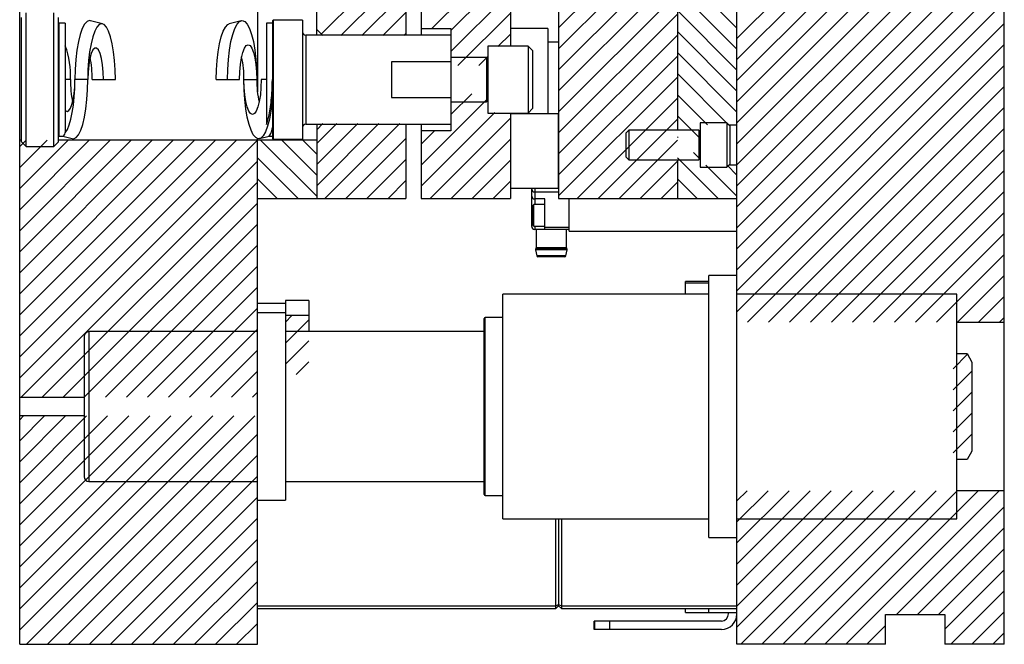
# Model space of a CAD drawing. Header units: inches. Extents: x 1880 to 2363, y -453 to -54.
# Tile 698 of 1056: x 1978.79 to 1987.07, y -127.96 to -122.71. Entities that reach past the tile are written whole.
import ezdxf

# ---------------------------------------------------------------- set-up
doc = ezdxf.new("R2010")
doc.units = ezdxf.units.IN
doc.header["$LTSCALE"] = 0.5
doc.header["$MEASUREMENT"] = 0
doc.layers.add('SID-M-F', color=202, linetype='Continuous')
doc.layers.add('SID-M-S', color=105, linetype='Continuous')

msp = doc.modelspace()

# ---------------------------------------------------------------- linework, layer by layer
at = {"layer": 'SID-M-F', "linetype": 'Continuous'}
for p, q in [((1984.8244, -122.86446), (1987.0744, -120.61446)), ((1984.8244, -123.04123), (1987.0744, -120.79123)), ((1984.8244, -123.21801), (1987.0744, -120.96801)), ((1984.8244, -123.39479), (1987.0744, -121.14479)), ((1984.8244, -123.57156), (1987.0744, -121.32156)), ((1984.8244, -123.74834), (1987.0744, -121.49834)), ((1984.8244, -123.92512), (1987.0744, -121.67512)), ((1983.3244, -122.77346), (1984.3244, -121.77346)), ((1984.8244, -124.10189), (1987.0744, -121.85189)), ((1983.3244, -122.95024), (1984.3244, -121.95024)), ((1984.8244, -124.27867), (1987.0744, -122.02867)), ((1981.32706, -122.82626), (1982.0394, -122.11392)), ((1982.25855, -122.77865), (1982.9179, -122.1193)), ((1983.3244, -123.12702), (1984.3244, -122.12702)), ((1984.8244, -122.77525), (1984.3244, -122.27525)), ((1984.8244, -124.45545), (1987.0744, -122.20545)), ((1981.49087, -122.83923), (1982.0394, -122.2907)), ((1982.4179, -122.79608), (1982.9179, -122.29608)), ((1983.3244, -123.30379), (1984.3244, -122.30379)), ((1984.8244, -122.95202), (1984.3244, -122.45202)), ((1984.8244, -124.63222), (1987.0744, -122.38222)), ((1981.66764, -122.83923), (1982.0394, -122.46747)), ((1982.4179, -122.97285), (1982.9179, -122.47285)), ((1983.3244, -123.48057), (1984.3244, -122.48057)), ((1984.8244, -124.809), (1987.0744, -122.559)), ((1981.84442, -122.83923), (1982.0394, -122.64425)), ((1982.47637, -123.09117), (1982.9179, -122.64963)), ((1983.3244, -123.65735), (1984.3244, -122.65735)), ((1984.8244, -123.1288), (1984.3244, -122.6288)), ((1984.8244, -124.98578), (1987.0744, -122.73578)), ((1982.0212, -122.83923), (1982.0394, -122.82103)), ((1982.81265, -122.93166), (1982.9179, -122.82641)), ((1983.3244, -123.83413), (1984.3244, -122.83413)), ((1984.8244, -123.30558), (1984.3244, -122.80558)), ((1984.8244, -125.16255), (1987.0744, -122.91255)), ((1982.65314, -123.09117), (1982.7299, -123.01441)), ((1983.3244, -124.0109), (1984.3244, -123.0109)), ((1984.8244, -123.48235), (1984.3244, -122.98235)), ((1984.91306, -125.25067), (1987.0744, -123.08933)), ((1983.3244, -124.18768), (1984.3244, -123.18768)), ((1984.7546, -123.58933), (1984.3244, -123.15913)), ((1985.08983, -125.25067), (1987.0744, -123.26611)), ((1982.4179, -123.50318), (1982.59362, -123.32746)), ((1984.57782, -123.58933), (1984.3244, -123.33591)), ((1982.1679, -123.92996), (1982.7299, -123.36796)), ((1983.47954, -124.20932), (1984.3244, -123.36446)), ((1985.26661, -125.25067), (1987.0744, -123.44288)), ((1982.1679, -124.10674), (1982.78766, -123.48698)), ((1984.50688, -123.69517), (1984.3244, -123.51268)), ((1981.2894, -123.7478), (1981.4578, -123.5794)), ((1981.2894, -123.92458), (1981.63458, -123.5794)), ((1981.2894, -124.10136), (1981.81136, -123.5794)), ((1981.35822, -124.20932), (1981.98813, -123.5794)), ((1982.2421, -124.20932), (1982.9179, -123.53351)), ((1983.65631, -124.20932), (1984.3244, -123.54123)), ((1982.1679, -123.75318), (1982.28111, -123.63998)), ((1984.3301, -123.69517), (1984.3244, -123.68946)), ((1985.44339, -125.25067), (1987.0744, -123.61966)), ((1978.7894, -123.77293), (1978.84471, -123.71762)), ((1978.7894, -123.94971), (1979.02148, -123.71762)), ((1978.7894, -124.12648), (1979.19826, -123.71762)), ((1978.7894, -124.30326), (1979.37504, -123.71762)), ((1978.7894, -124.48004), (1979.55181, -123.71762)), ((1978.7894, -124.65681), (1979.72859, -123.71762)), ((1978.7894, -124.83359), (1979.90537, -123.71762)), ((1978.7894, -125.01037), (1980.08214, -123.71762)), ((1978.7894, -125.18714), (1980.25892, -123.71762)), ((1978.7894, -125.36392), (1980.4357, -123.71762)), ((1978.7894, -125.5407), (1980.61247, -123.71762)), ((1978.7894, -125.71747), (1980.78925, -123.71762)), ((1981.2894, -124.18999), (1980.81703, -123.71762)), ((1981.2894, -124.01322), (1980.9938, -123.71762)), ((1981.2894, -123.83644), (1981.17058, -123.71762)), ((1981.53499, -124.20932), (1982.0394, -123.70491)), ((1982.41888, -124.20932), (1982.9179, -123.71029)), ((1983.83309, -124.20932), (1984.3244, -123.71801)), ((1984.5144, -123.87946), (1984.4584, -123.82347)), ((1985.62016, -125.25067), (1987.0744, -123.79644)), ((1978.80292, -125.88073), (1980.7894, -123.89425)), ((1981.13194, -124.20932), (1980.7894, -123.86677)), ((1981.71177, -124.20932), (1982.0394, -123.88169)), ((1982.59565, -124.20932), (1982.9179, -123.88707)), ((1984.00987, -124.20932), (1984.3244, -123.89479)), ((1984.66748, -124.20932), (1984.3244, -123.86624)), ((1984.8244, -124.18946), (1984.56424, -123.9293)), ((1984.8244, -124.01268), (1984.74102, -123.9293)), ((1985.79694, -125.25067), (1987.0744, -123.97321)), ((1978.9797, -125.88073), (1980.7894, -124.07103)), ((1980.95517, -124.20932), (1980.7894, -124.04355)), ((1981.88855, -124.20932), (1982.0394, -124.05846)), ((1982.77243, -124.20932), (1982.9179, -124.06384)), ((1984.18664, -124.20932), (1984.3244, -124.07156)), ((1984.4907, -124.20932), (1984.3244, -124.04301)), ((1985.97372, -125.25067), (1987.0744, -124.14999)), ((1979.15647, -125.88073), (1980.7894, -124.2478)), ((1986.15049, -125.25067), (1987.0744, -124.32677)), ((1979.33325, -125.88073), (1980.7894, -124.42458)), ((1986.32727, -125.25067), (1987.0744, -124.50354)), ((1979.51003, -125.88073), (1980.7894, -124.60136)), ((1986.50405, -125.25067), (1987.0744, -124.68032)), ((1979.6868, -125.88073), (1980.7894, -124.77813)), ((1986.68082, -125.25067), (1987.0744, -124.8571)), ((1979.86358, -125.88073), (1980.7894, -124.95491)), ((1986.8576, -125.25067), (1987.0744, -125.03387)), ((1980.04036, -125.88073), (1980.7894, -125.13169)), ((1981.02562, -125.24902), (1981.08036, -125.19428)), ((1981.02562, -125.4258), (1981.22247, -125.22895)), ((1987.03438, -125.25067), (1987.0744, -125.21065)), ((1980.21713, -125.88073), (1980.7894, -125.30846)), ((1981.02562, -125.60257), (1981.22247, -125.40572)), ((1980.39391, -125.88073), (1980.7894, -125.48524)), ((1981.11662, -125.68835), (1981.22247, -125.5825)), ((1986.64373, -125.64132), (1986.76538, -125.51967)), ((1980.57069, -125.88073), (1980.7894, -125.66202)), ((1986.64373, -125.8181), (1986.80121, -125.66061)), ((1980.74746, -125.88073), (1980.7894, -125.83879)), ((1986.64373, -125.99487), (1986.80121, -125.83739)), ((1986.64373, -126.17165), (1986.80121, -126.01417)), ((1978.7894, -126.07103), (1978.82252, -126.0379)), ((1978.7894, -126.2478), (1978.9993, -126.0379)), ((1978.7894, -126.42458), (1979.17608, -126.0379)), ((1978.7894, -126.60136), (1979.35285, -126.0379)), ((1978.7894, -126.77813), (1979.52963, -126.0379)), ((1978.7894, -126.95491), (1979.70641, -126.0379)), ((1978.7894, -127.13169), (1979.88318, -126.0379)), ((1978.7894, -127.30846), (1980.05996, -126.0379)), ((1978.7894, -127.48524), (1980.23674, -126.0379)), ((1978.7894, -127.66202), (1980.41351, -126.0379)), ((1978.7894, -127.83879), (1980.59029, -126.0379)), ((1978.84565, -127.95932), (1980.76707, -126.0379)), ((1979.02243, -127.95932), (1980.7894, -126.19235)), ((1986.64373, -126.34843), (1986.80121, -126.19094)), ((1979.19921, -127.95932), (1980.7894, -126.36913)), ((1979.37598, -127.95932), (1980.7894, -126.5459)), ((1984.8244, -126.75354), (1984.90998, -126.66796)), ((1984.8244, -126.93032), (1985.08676, -126.66796)), ((1984.8244, -127.1071), (1985.26353, -126.66796)), ((1984.8244, -127.28387), (1985.44031, -126.66796)), ((1984.8244, -127.46065), (1985.61709, -126.66796)), ((1984.8244, -127.63743), (1985.79386, -126.66796)), ((1984.8244, -127.8142), (1985.97064, -126.66796)), ((1984.85606, -127.95932), (1986.14742, -126.66796)), ((1985.03284, -127.95932), (1986.32419, -126.66796)), ((1985.20962, -127.95932), (1986.50097, -126.66796)), ((1985.38639, -127.95932), (1986.67775, -126.66796)), ((1985.56317, -127.95932), (1986.85452, -126.66796)), ((1985.73995, -127.95932), (1987.0313, -126.66796)), ((1979.55276, -127.95932), (1980.7894, -126.72268)), ((1986.16672, -127.70932), (1987.0744, -126.80164)), ((1979.72954, -127.95932), (1980.7894, -126.89946)), ((1986.3435, -127.70932), (1987.0744, -126.97842)), ((1979.90631, -127.95932), (1980.7894, -127.07623)), ((1986.52028, -127.70932), (1987.0744, -127.15519)), ((1980.08309, -127.95932), (1980.7894, -127.25301)), ((1986.5744, -127.83197), (1987.0744, -127.33197)), ((1980.25987, -127.95932), (1980.7894, -127.42979)), ((1986.62383, -127.95932), (1987.0744, -127.50875)), ((1980.43664, -127.95932), (1980.7894, -127.60656)), ((1986.80061, -127.95932), (1987.0744, -127.68552)), ((1980.61342, -127.95932), (1980.7894, -127.78334)), ((1985.91672, -127.95932), (1986.0744, -127.80164)), ((1986.97738, -127.95932), (1987.0744, -127.8623))]:
    msp.add_line(p, q, dxfattribs=at)
at = {"layer": 'SID-M-S'}
for p, q in [((1987.0744, -127.95932), (1987.0744, -113.95932)), ((1984.3244, -118.59682), (1984.3244, -123.63432)), ((1984.8244, -127.95932), (1984.8244, -118.59682)), ((1981.2894, -122.83432), (1981.2894, -119.08432)), ((1978.7894, -127.95932), (1978.7894, -119.21762)), ((1980.7894, -119.20465), (1980.7894, -123.31116)), ((1982.0394, -121.36932), (1982.0394, -122.83432)), ((1982.1679, -121.36932), (1982.1679, -122.83432)), ((1982.9179, -121.36932), (1982.9179, -122.92807)), ((1983.3244, -121.37558), (1983.3244, -124.20932)), ((1978.8044, -123.73277), (1978.8044, -122.68587)), ((1978.84345, -123.77182), (1978.84345, -122.64682)), ((1979.07785, -123.77182), (1979.07785, -122.64682)), ((1979.1169, -123.73277), (1979.1169, -122.68587)), ((1979.1734, -122.73432), (1979.1194, -122.73432)), ((1979.1194, -122.73432), (1979.1194, -123.68432)), ((1979.1734, -122.73432), (1979.1734, -123.65732)), ((1979.31589, -122.77892), (1979.29833, -122.82861)), ((1979.33532, -122.74231), (1979.31589, -122.77892)), ((1979.35602, -122.71989), (1979.33532, -122.74231)), ((1979.37738, -122.71234), (1979.35602, -122.71989)), ((1979.3854, -122.7134), (1979.37738, -122.71234)), ((1979.48636, -122.74007), (1979.3854, -122.7134)), ((1979.43897, -122.76743), (1979.42058, -122.80207)), ((1979.45856, -122.74621), (1979.43897, -122.76743)), ((1979.47877, -122.73907), (1979.45856, -122.74621)), ((1979.49897, -122.74621), (1979.47877, -122.73907)), ((1979.51857, -122.76743), (1979.49897, -122.74621)), ((1979.53695, -122.80207), (1979.51857, -122.76743)), ((1980.50185, -122.80207), (1980.52023, -122.76743)), ((1980.52023, -122.76743), (1980.53982, -122.74621)), ((1980.53982, -122.74621), (1980.55244, -122.74007)), ((1980.65339, -122.7134), (1980.55244, -122.74007)), ((1980.58236, -122.82861), (1980.59993, -122.77892)), ((1980.59993, -122.77892), (1980.61935, -122.74231)), ((1980.61935, -122.74231), (1980.64006, -122.71989)), ((1980.64006, -122.71989), (1980.66142, -122.71234)), ((1980.66142, -122.71234), (1980.68277, -122.71989)), ((1980.68277, -122.71989), (1980.70348, -122.74231)), ((1980.70348, -122.74231), (1980.72291, -122.77892)), ((1980.72291, -122.77892), (1980.74047, -122.82861)), ((1980.9179, -122.73432), (1980.8654, -122.73432)), ((1980.8654, -122.73432), (1980.8654, -123.58781)), ((1980.9229, -122.70932), (1980.9179, -122.71432)), ((1980.9179, -122.71432), (1980.9179, -123.70432)), ((1981.1679, -122.70932), (1980.9229, -122.70932)), ((1980.9229, -122.70932), (1980.9229, -123.70932)), ((1981.1679, -122.70932), (1981.1679, -123.70932)), ((1982.1679, -122.77865), (1982.4179, -122.77865)), ((1982.4179, -122.77865), (1982.4179, -123.63998)), ((1983.23286, -122.77821), (1982.9179, -122.77821)), ((1983.23286, -122.77821), (1983.23286, -123.49682)), ((1979.29833, -122.82861), (1979.28317, -122.88987)), ((1979.40397, -122.84908), (1979.38962, -122.90705)), ((1979.42058, -122.80207), (1979.40397, -122.84908)), ((1979.55357, -122.84908), (1979.53695, -122.80207)), ((1979.56791, -122.90705), (1979.55357, -122.84908)), ((1980.47089, -122.90705), (1980.48523, -122.84908)), ((1980.48523, -122.84908), (1980.50185, -122.80207)), ((1980.56721, -122.88987), (1980.58236, -122.82861)), ((1980.74047, -122.82861), (1980.75563, -122.88987)), ((1982.4179, -122.83432), (1981.1979, -122.83432)), ((1981.1979, -122.83432), (1981.1979, -123.58432)), ((1981.3394, -122.83923), (1981.2894, -122.78679)), ((1979.28317, -122.88987), (1979.27087, -122.96083)), ((1979.38962, -122.90705), (1979.37799, -122.97419)), ((1979.42046, -122.94448), (1979.40501, -122.95987)), ((1979.43637, -122.94448), (1979.42046, -122.94448)), ((1979.45183, -122.95987), (1979.43637, -122.94448)), ((1979.57954, -122.97419), (1979.56791, -122.90705)), ((1980.45925, -122.97419), (1980.47089, -122.90705)), ((1980.55491, -122.96083), (1980.56721, -122.88987)), ((1980.66648, -122.97984), (1980.68025, -122.94488)), ((1980.68025, -122.94488), (1980.6956, -122.92317)), ((1980.6956, -122.92317), (1980.71177, -122.91581)), ((1980.71177, -122.91581), (1980.72793, -122.92317)), ((1980.72793, -122.92317), (1980.74328, -122.94488)), ((1980.74328, -122.94488), (1980.75705, -122.97984)), ((1980.75563, -122.88987), (1980.76792, -122.96083)), ((1983.0674, -122.92807), (1982.7299, -122.92807)), ((1982.7299, -122.92807), (1982.7299, -123.49057)), ((1983.1049, -122.96557), (1983.0674, -122.92807)), ((1983.0674, -122.92807), (1983.0674, -123.49057)), ((1983.3244, -122.89436), (1983.23286, -122.89436)), ((1979.27087, -122.96083), (1979.26182, -123.03934)), ((1979.37799, -122.97419), (1979.36942, -123.04848)), ((1979.39091, -122.98976), (1979.379, -123.03241)), ((1979.40501, -122.95987), (1979.39091, -122.98976)), ((1979.46592, -122.98976), (1979.45183, -122.95987)), ((1979.47783, -123.03241), (1979.46592, -122.98976)), ((1979.58812, -123.04848), (1979.57954, -122.97419)), ((1980.45068, -123.04848), (1980.45925, -122.97419)), ((1980.54585, -123.03934), (1980.55491, -122.96083)), ((1980.64633, -123.08197), (1980.65498, -123.02632)), ((1980.65498, -123.02632), (1980.66648, -122.97984)), ((1980.75705, -122.97984), (1980.76855, -123.02632)), ((1980.76792, -122.96083), (1980.77698, -123.03934)), ((1980.76855, -123.02632), (1980.77721, -123.08197)), ((1982.71813, -123.02182), (1982.4179, -123.02182)), ((1982.72798, -123.04887), (1982.71813, -123.02182)), ((1982.71813, -123.02182), (1982.71813, -123.39682)), ((1982.7299, -123.02182), (1982.72951, -123.02182)), ((1982.72951, -123.02182), (1982.72951, -123.39682)), ((1983.1049, -122.96557), (1983.1049, -123.45307)), ((1979.26182, -123.03934), (1979.25627, -123.12302)), ((1979.36942, -123.04848), (1979.36417, -123.12766)), ((1979.36996, -123.08534), (1979.36432, -123.14547)), ((1979.379, -123.03241), (1979.36996, -123.08534)), ((1979.48687, -123.08534), (1979.47783, -123.03241)), ((1979.49252, -123.14547), (1979.48687, -123.08534)), ((1979.59337, -123.12766), (1979.58812, -123.04848)), ((1980.44543, -123.12766), (1980.45068, -123.04848)), ((1980.5403, -123.12302), (1980.54585, -123.03934)), ((1980.64096, -123.144), (1980.64633, -123.08197)), ((1980.77698, -123.03934), (1980.78253, -123.12302)), ((1980.77721, -123.08197), (1980.78258, -123.144)), ((1982.4179, -123.05945), (1981.9179, -123.05945)), ((1981.9179, -123.05945), (1981.9179, -123.35919)), ((1982.72798, -123.04887), (1982.72798, -123.36976)), ((1979.25627, -123.12302), (1979.2544, -123.20932)), ((1979.36417, -123.12766), (1979.3624, -123.20932)), ((1979.36432, -123.14547), (1979.3624, -123.20932)), ((1979.49443, -123.20932), (1979.49252, -123.14547)), ((1979.59514, -123.20932), (1979.59337, -123.12766)), ((1980.44366, -123.20932), (1980.44543, -123.12766)), ((1980.53843, -123.20932), (1980.5403, -123.12302)), ((1980.63914, -123.20932), (1980.64096, -123.144)), ((1980.78253, -123.12302), (1980.7844, -123.20932)), ((1980.78258, -123.144), (1980.7844, -123.20932)), ((1979.21714, -123.20932), (1979.1734, -123.20932)), ((1979.24783, -123.32534), (1979.25273, -123.26883)), ((1979.25273, -123.26883), (1979.2544, -123.20932)), ((1979.25295, -123.28319), (1979.2544, -123.20932)), ((1979.3624, -123.20932), (1979.2544, -123.20932)), ((1979.36059, -123.29431), (1979.3624, -123.20932)), ((1979.39966, -123.20932), (1979.59514, -123.20932)), ((1980.44366, -123.20932), (1980.63914, -123.20932)), ((1980.6764, -123.20932), (1980.7844, -123.20932)), ((1980.67821, -123.29431), (1980.6764, -123.20932)), ((1980.67822, -123.27463), (1980.6764, -123.20932)), ((1980.68359, -123.33666), (1980.67822, -123.27463)), ((1980.81984, -123.27463), (1980.81447, -123.33666)), ((1980.82166, -123.20932), (1980.81984, -123.27463)), ((1980.8654, -123.20932), (1980.82166, -123.20932)), ((1980.9179, -123.20932), (1980.91524, -123.20932)), ((1980.9194, -123.20932), (1980.9194, -123.31777)), ((1979.23993, -123.376), (1979.24783, -123.32534)), ((1979.24161, -123.42364), (1979.24865, -123.35523)), ((1979.24865, -123.35523), (1979.25295, -123.28319)), ((1979.3552, -123.37679), (1979.36059, -123.29431)), ((1980.68359, -123.37679), (1980.67821, -123.29431)), ((1980.69224, -123.39231), (1980.68359, -123.33666)), ((1980.81447, -123.33666), (1980.80582, -123.39231)), ((1980.9179, -123.34194), (1980.91304, -123.39912)), ((1981.9179, -123.35919), (1982.4179, -123.35919)), ((1979.21686, -123.45), (1979.22942, -123.41827)), ((1979.22942, -123.41827), (1979.23993, -123.376)), ((1979.23199, -123.48674), (1979.24161, -123.42364)), ((1979.34641, -123.45434), (1979.3552, -123.37679)), ((1980.69238, -123.45434), (1980.68359, -123.37679)), ((1980.70374, -123.43879), (1980.69224, -123.39231)), ((1980.71752, -123.47376), (1980.70374, -123.43879)), ((1980.79431, -123.43879), (1980.78054, -123.47376)), ((1980.80582, -123.39231), (1980.79431, -123.43879)), ((1980.91304, -123.39912), (1980.90333, -123.47487)), ((1982.4179, -123.39682), (1982.71813, -123.39682)), ((1982.71813, -123.39682), (1982.72798, -123.36976)), ((1982.72951, -123.39682), (1982.7299, -123.39682)), ((1979.1734, -123.46914), (1979.18812, -123.47609)), ((1979.18812, -123.47609), (1979.20285, -123.46961)), ((1979.20285, -123.46961), (1979.21686, -123.45)), ((1979.22004, -123.54294), (1979.23199, -123.48674)), ((1979.31972, -123.58571), (1979.33447, -123.52467)), ((1979.33447, -123.52467), (1979.34641, -123.45434)), ((1980.70433, -123.52467), (1980.69238, -123.45434)), ((1980.71908, -123.58571), (1980.70433, -123.52467)), ((1980.73287, -123.49546), (1980.71752, -123.47376)), ((1980.74903, -123.50282), (1980.73287, -123.49546)), ((1980.76519, -123.49546), (1980.74903, -123.50282)), ((1980.78054, -123.47376), (1980.76519, -123.49546)), ((1980.90333, -123.47487), (1980.89056, -123.54279)), ((1982.7299, -123.49057), (1983.0674, -123.49057)), ((1982.9179, -123.49057), (1982.9179, -124.20932)), ((1983.3214, -123.49682), (1982.9179, -123.49682)), ((1983.0674, -123.49057), (1983.1049, -123.45307)), ((1983.3214, -123.49682), (1983.3214, -124.12182)), ((1983.3214, -123.52428), (1983.3244, -123.52428)), ((1979.19038, -123.6293), (1979.20605, -123.59086)), ((1979.20605, -123.59086), (1979.22004, -123.54294)), ((1979.30261, -123.63567), (1979.31972, -123.58571)), ((1980.73619, -123.63567), (1980.71908, -123.58571)), ((1980.87511, -123.6009), (1980.85742, -123.64746)), ((1980.89056, -123.54279), (1980.87511, -123.6009)), ((1981.1979, -123.58432), (1982.4179, -123.58432)), ((1981.2894, -123.63184), (1981.3394, -123.5794)), ((1981.2894, -123.58432), (1981.2894, -124.20932)), ((1982.0394, -123.58432), (1982.0394, -124.20932)), ((1982.1679, -123.58432), (1982.1679, -124.20932)), ((1984.7394, -123.57182), (1984.5144, -123.57182)), ((1984.5144, -123.57182), (1984.5144, -123.94682)), ((1984.7644, -123.59682), (1984.7394, -123.57182)), ((1984.7394, -123.57182), (1984.7394, -123.94682)), ((1984.75691, -123.58933), (1984.8244, -123.58933)), ((1984.7644, -123.59682), (1984.7644, -123.92182)), ((1979.1194, -123.68432), (1979.15324, -123.68432)), ((1979.15222, -123.68432), (1979.23139, -123.70523)), ((1979.1734, -123.65732), (1979.19038, -123.6293)), ((1979.26336, -123.69678), (1979.28363, -123.67305)), ((1979.28363, -123.67305), (1979.30261, -123.63567)), ((1980.75516, -123.67305), (1980.73619, -123.63567)), ((1980.77544, -123.69678), (1980.75516, -123.67305)), ((1980.8074, -123.70523), (1980.8876, -123.68405)), ((1980.83802, -123.68112), (1980.81749, -123.70087)), ((1980.85742, -123.64746), (1980.83802, -123.68112)), ((1980.88658, -123.68432), (1980.9179, -123.68432)), ((1982.4179, -123.63998), (1982.1679, -123.63998)), ((1983.3244, -123.64682), (1983.3214, -123.64382)), ((1983.9139, -123.63432), (1983.8894, -123.65882)), ((1983.8894, -123.65882), (1983.8894, -123.85982)), ((1984.50509, -123.63432), (1983.9139, -123.63432)), ((1983.9139, -123.63432), (1983.9139, -123.88432)), ((1984.51248, -123.65462), (1984.50509, -123.63432)), ((1984.50509, -123.63432), (1984.50509, -123.88432)), ((1984.51248, -123.65462), (1984.51248, -123.86401)), ((1984.5144, -123.63432), (1984.514, -123.63432)), ((1984.514, -123.63432), (1984.514, -123.88432)), ((1978.8044, -123.71762), (1978.7894, -123.71762)), ((1978.8044, -123.73277), (1978.84345, -123.77182)), ((1978.84345, -123.77182), (1979.07785, -123.77182)), ((1979.07785, -123.77182), (1979.1169, -123.73277)), ((1981.2894, -123.71762), (1979.1169, -123.71762)), ((1979.23139, -123.70523), (1979.24238, -123.70615)), ((1979.24238, -123.70615), (1979.26336, -123.69678)), ((1980.79642, -123.70615), (1980.77544, -123.69678)), ((1980.7894, -127.95932), (1980.7894, -123.70465)), ((1980.81749, -123.70087), (1980.79642, -123.70615)), ((1980.9179, -123.70432), (1980.9229, -123.70932)), ((1980.9229, -123.70932), (1981.1679, -123.70932)), ((1983.8894, -123.85982), (1983.9139, -123.88432)), ((1983.9139, -123.88432), (1984.50509, -123.88432)), ((1984.3244, -123.88432), (1984.3244, -124.20932)), ((1984.50509, -123.88432), (1984.51248, -123.86401)), ((1984.514, -123.88432), (1984.5144, -123.88432)), ((1984.7394, -123.94682), (1984.7644, -123.92182)), ((1984.8244, -123.9293), (1984.75691, -123.9293)), ((1983.3214, -123.97481), (1983.3244, -123.97182)), ((1983.3214, -124.0164), (1983.3244, -124.0164)), ((1984.5144, -123.94682), (1984.7394, -123.94682)), ((1982.9179, -124.12182), (1983.3214, -124.12182)), ((1983.0978, -124.44416), (1983.0978, -124.12182)), ((1983.1228, -124.12182), (1983.1228, -124.25955)), ((1983.1228, -124.1542), (1983.3244, -124.1542)), ((1980.7894, -124.20932), (1982.0394, -124.20932)), ((1982.1679, -124.20932), (1982.9179, -124.20932)), ((1983.11515, -124.25955), (1983.10395, -124.27075)), ((1983.10395, -124.43135), (1983.10395, -124.27075)), ((1983.2078, -124.25955), (1983.11515, -124.25955)), ((1983.11515, -124.44255), (1983.11515, -124.25955)), ((1983.2078, -124.21325), (1983.1228, -124.21325)), ((1983.2078, -124.46916), (1983.2078, -124.21325)), ((1983.3244, -124.20932), (1984.8244, -124.20932)), ((1983.4128, -124.48432), (1983.4128, -124.20932)), ((1983.0978, -124.35105), (1983.10395, -124.35105)), ((1983.10395, -124.43135), (1983.11515, -124.44255)), ((1983.11515, -124.44255), (1983.2078, -124.44255)), ((1983.1228, -124.44255), (1983.1228, -124.46916)), ((1983.4128, -124.46916), (1983.1228, -124.46916)), ((1983.13485, -124.46916), (1983.13485, -124.62314)), ((1983.2078, -124.44947), (1983.4128, -124.44947)), ((1983.39075, -124.62314), (1983.39075, -124.46916)), ((1983.4128, -124.48432), (1984.8244, -124.48432)), ((1983.12934, -124.6401), (1983.14015, -124.69146)), ((1983.39625, -124.6401), (1983.12934, -124.6401)), ((1983.13264, -124.62935), (1983.13122, -124.63109)), ((1983.39438, -124.63109), (1983.13122, -124.63109)), ((1983.39296, -124.62935), (1983.13264, -124.62935)), ((1983.39075, -124.62314), (1983.13485, -124.62314)), ((1983.38544, -124.69146), (1983.39625, -124.6401)), ((1983.39438, -124.63109), (1983.39296, -124.62935)), ((1983.38544, -124.69146), (1983.14015, -124.69146)), ((1983.37566, -124.6994), (1983.14994, -124.6994)), ((1984.58818, -124.90808), (1984.39133, -124.90808)), ((1984.39133, -124.92083), (1984.39133, -124.90808)), ((1984.58818, -124.92083), (1984.39133, -124.92083)), ((1984.39133, -125.01443), (1984.39133, -124.92083)), ((1984.8244, -124.85695), (1984.58818, -124.85695)), ((1984.58818, -127.06168), (1984.58818, -124.85695)), ((1984.58818, -125.01443), (1982.85589, -125.01443)), ((1982.85589, -126.9042), (1982.85589, -125.01443)), ((1986.67479, -125.01443), (1984.8244, -125.01443)), ((1986.67479, -126.9042), (1986.67479, -125.01443)), ((1981.02562, -125.09317), (1980.7894, -125.09317)), ((1981.22247, -125.0673), (1981.02562, -125.0673)), ((1981.02562, -125.0673), (1981.02562, -126.74672)), ((1981.22247, -125.0673), (1981.22247, -125.32939)), ((1981.02562, -125.17191), (1980.7894, -125.17191)), ((1981.22247, -125.19428), (1981.02562, -125.19428)), ((1982.69841, -126.69947), (1982.69841, -125.21916)), ((1982.85589, -125.21128), (1982.70629, -125.21128)), ((1982.70629, -126.70735), (1982.70629, -125.21128)), ((1986.67479, -125.25067), (1987.0744, -125.25067)), ((1980.7894, -125.32939), (1979.37208, -125.32939)), ((1979.37208, -125.32939), (1979.37208, -126.58924)), ((1982.69841, -125.32939), (1981.02562, -125.32939)), ((1979.33271, -125.36876), (1979.33271, -126.54987)), ((1986.67479, -125.51349), (1986.76184, -125.51349)), ((1986.76184, -125.51349), (1986.80121, -125.58533)), ((1986.80121, -125.58533), (1986.80121, -126.3333)), ((1978.7894, -125.88073), (1979.33271, -125.88073)), ((1979.33271, -126.0379), (1978.7894, -126.0379)), ((1986.80121, -126.3333), (1986.76184, -126.40514)), ((1986.76184, -126.40514), (1986.67479, -126.40514)), ((1979.37208, -126.58924), (1980.7894, -126.58924)), ((1981.02562, -126.58924), (1982.69841, -126.58924)), ((1987.0744, -126.66796), (1986.67479, -126.66796)), ((1980.7894, -126.74672), (1981.02562, -126.74672)), ((1982.70629, -126.70735), (1982.85589, -126.70735)), ((1982.85589, -126.9042), (1984.58818, -126.9042)), ((1983.2994, -127.65932), (1983.2994, -126.9042)), ((1983.3244, -126.9042), (1983.3244, -127.63432)), ((1983.3494, -126.9042), (1983.3494, -127.65932)), ((1984.8244, -126.9042), (1986.67479, -126.9042)), ((1984.58818, -127.06168), (1984.8244, -127.06168)), ((1980.7894, -127.63432), (1983.2994, -127.63432)), ((1980.7894, -127.65932), (1983.2994, -127.65932)), ((1983.2994, -127.63432), (1983.3244, -127.62396)), ((1983.2994, -127.65932), (1983.3244, -127.63432)), ((1983.3244, -127.62396), (1983.3494, -127.63432)), ((1983.3244, -127.63432), (1983.3494, -127.65932)), ((1983.3494, -127.63432), (1984.8244, -127.63432)), ((1983.3494, -127.65932), (1984.8244, -127.65932)), ((1984.39133, -127.69315), (1984.39133, -127.65932)), ((1984.58818, -127.69315), (1984.58818, -127.65932)), ((1984.39133, -127.69315), (1984.58818, -127.69315)), ((1984.58818, -127.6916), (1984.8244, -127.6916)), ((1984.7534, -127.70332), (1984.7534, -127.6916)), ((1986.0744, -127.70932), (1986.5744, -127.70932)), ((1986.0744, -127.95932), (1986.0744, -127.70932)), ((1986.5744, -127.70932), (1986.5744, -127.95932)), ((1983.6244, -127.83432), (1983.6244, -127.76332)), ((1984.6934, -127.76332), (1983.6244, -127.76332)), ((1984.6934, -127.83432), (1983.6244, -127.83432)), ((1983.6294, -127.83432), (1983.6294, -127.76332)), ((1983.7544, -127.83432), (1983.7544, -127.76332)), ((1978.7894, -127.95932), (1980.7894, -127.95932)), ((1986.0744, -127.95932), (1984.8244, -127.95932)), ((1987.0744, -127.95932), (1986.5744, -127.95932))]:
    msp.add_line(p, q, dxfattribs=at)
for centre, radius, start, end in [((1981.1979, -122.80432), 0.03, 180, 270), ((1978.47911, -123.17653), 0.73875, 357.456696, 19.980122), ((1978.48014, -123.19716), 0.9196, 359.242812, 11.194483), ((1979.8895, -123.19484), 0.78704, 358.946423, 12.937794), ((1982.72872, -123.0486), 0.000787, 200, 0), ((1980.13665, -123.22147), 0.9196, 179.242812, 191.194483), ((1981.58372, -123.2225), 0.79943, 179.05538, 192.828838), ((1982.72872, -123.37003), 0.000787, 0, 160), ((1981.1979, -123.61432), 0.03, 90, 180), ((1984.51322, -123.65435), 0.000787, 200, 0), ((1984.51322, -123.86428), 0.000787, 0, 160), ((1983.1228, -124.1292), 0.025, 180, 270), ((1983.1228, -124.18825), 0.025, 180, 270), ((1983.1228, -124.44416), 0.025, 180, 270), ((1983.13897, -124.63741), 0.01, 140.853025, 195.645072), ((1983.125, -124.62314), 0.00984, 320.853025, 0), ((1983.40059, -124.62314), 0.00984, 180, 219.146975), ((1983.38662, -124.63741), 0.01, 344.354928, 39.146975), ((1983.14994, -124.6894), 0.01, 191.884474, 270), ((1983.37566, -124.6894), 0.01, 270, 348.115526), ((1982.70629, -125.21916), 0.00787, 90, 180), ((1979.37208, -125.36876), 0.03937, 90, 180), ((1979.37208, -126.54987), 0.03937, 180, 270), ((1982.70629, -126.69947), 0.00787, 180, 270), ((1984.6934, -127.70332), 0.131, 270, 0), ((1984.6934, -127.70332), 0.06, 270, 0)]:
    msp.add_arc(centre, radius, start, end, dxfattribs=at)
for centre, start_param, end_param in [((1980.88556, -123.20932), 3.1753147, 3.7040081), ((1979.15324, -123.20932), 3.1415927, 3.4803664)]:
    msp.add_ellipse(centre, major_axis=(0, 0.475), ratio=0.1277027, start_param=start_param, end_param=end_param, dxfattribs=at)
msp.add_open_spline([(1980.8654, -123.58781), (1980.8707, -123.5709), (1980.88144, -123.53657), (1980.89459, -123.47287), (1980.90499, -123.4014), (1980.9133, -123.31369), (1980.91453, -123.24769), (1980.91524, -123.20932)], degree=3, knots=[0, 0, 0, 0, 0.1825208, 0.3703479, 0.5521776, 0.7396236, 1, 1, 1, 1], dxfattribs=at)

doc.saveas('drawing.dxf')
